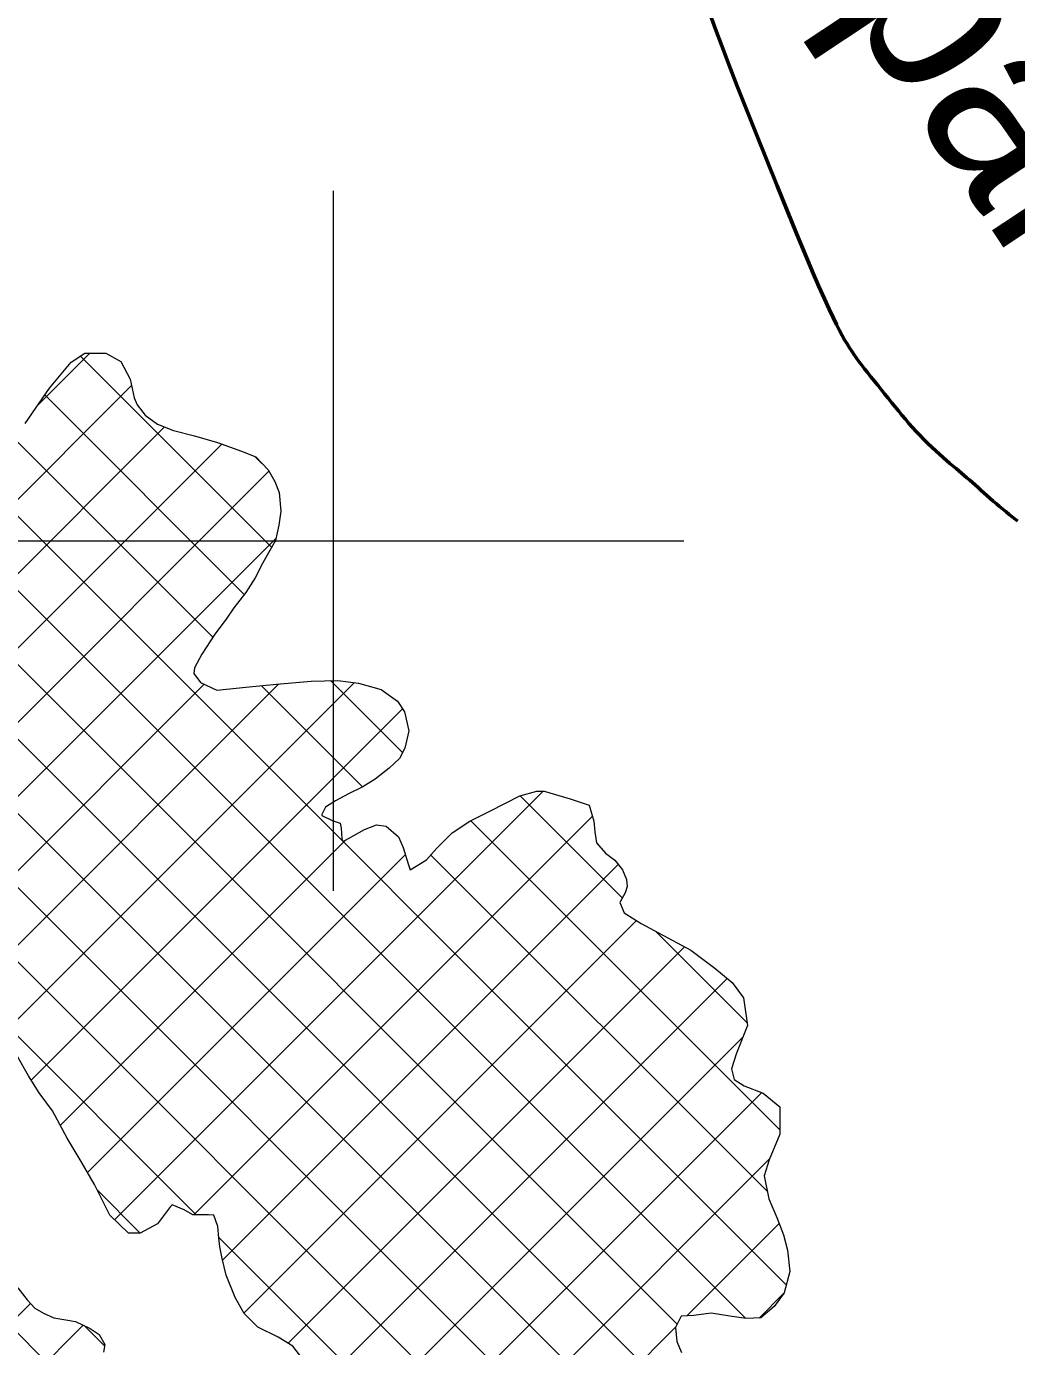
# Model space of a CAD drawing. Extents: x -1643653 to 4543381, y 1624270 to 13878484.
# Drawn here: x 699123 to 701950, y 8947699 to 8951469 of the extents above; entities that cross this region are included whole.
import ezdxf
from ezdxf.enums import TextEntityAlignment as Align

# ---------------------------------------------------------------- set-up
doc = ezdxf.new("R2010")
doc.units = 0
doc.header["$LTSCALE"] = 200
for name, color, linetype, lineweight in [('1', 7, 'Continuous', 13), ('2', 7, 'Continuous', 13), ('24', 7, 'Continuous', 25), ('27', 7, 'Continuous', 53), ('29', 7, 'Continuous', 13)]:
    doc.layers.add(name, color=color, linetype=linetype, lineweight=lineweight)
doc.layers.add('49', color=7, linetype='Continuous')

msp = doc.modelspace()

# ---------------------------------------------------------------- linework, layer by layer
at = {"layer": '1', "lineweight": 25}
msp.add_spline([(814781, 9009175.5), (814787.2, 9009173.4), (814796.9, 9009173.4), (814799.4, 9009172.4), (814805.1, 9009174.5), (814805.6, 9009176.5), (814811.7, 9009179.5), (814811.7, 9009179.5), (814801.5, 9009181), (814790.7, 9009181.5), (814784.1, 9009183.1), (814777.4, 9009185.1), (814778.4, 9009175.5)], degree=3, dxfattribs=at)
at = {"layer": '2'}
for p, q in [((700000, 8949000), (700000, 8951000)), ((699000, 8950000), (701000, 8950000))]:
    msp.add_line(p, q, dxfattribs=at)
at = {"layer": '24', "lineweight": 53}
for points in [[(701583.5, 8950407.2), (701573.5, 8950419.6), (701563.5, 8950432.1), (701553.6, 8950444.4), (701543.7, 8950456.7), (701534.2, 8950468.7), (701524.9, 8950480.3), (701516.1, 8950491.5), (701507.8, 8950502.2), (701500.1, 8950512.3), (701492.9, 8950522), (701486, 8950531.6), (701479.4, 8950541.3), (701472.8, 8950551.4), (701466.1, 8950562.2), (701459.3, 8950573.8), (701452.1, 8950586.6), (701444.4, 8950600.9), (701435.8, 8950617.5), (701426.1, 8950637.4), (701414.8, 8950661.5), (701401.5, 8950690.8), (701385.9, 8950726.3), (701367.7, 8950768.7), (701346.4, 8950819.2), (701321.9, 8950878.1), (701294.9, 8950943.8), (701266.2, 8951014.1), (701236.8, 8951086.9), (701207.5, 8951160.1), (701179.1, 8951231.5), (701152.6, 8951298.9), (701128.9, 8951360.2), (701108.5, 8951413.9), (701090.9, 8951461), (701075.3, 8951502.9)], [(701946.4, 8950061.9), (701938.1, 8950068.5), (701929.4, 8950075.4), (701920.4, 8950082.7), (701911.2, 8950090.2), (701901.9, 8950097.8), (701892.6, 8950105.7), (701883.4, 8950113.5), (701874.3, 8950121.4), (701865.5, 8950129.2), (701856.9, 8950137), (701848.4, 8950144.6), (701840.2, 8950152.2), (701832, 8950159.5), (701824.1, 8950166.6), (701816.3, 8950173.5), (701808.6, 8950180.1), (701800.9, 8950186.6), (701793.2, 8950193.1), (701785.4, 8950199.6), (701777.3, 8950206.3), (701768.9, 8950213.4), (701760, 8950220.9), (701750.6, 8950229), (701740.7, 8950237.8), (701730.2, 8950247.2), (701719.3, 8950257.2), (701708.2, 8950267.6), (701697, 8950278.3), (701685.8, 8950289.4), (701674.6, 8950300.8), (701663.7, 8950312.2), (701653.1, 8950323.8), (701642.8, 8950335.4), (701632.7, 8950347.1), (701622.8, 8950358.9), (701612.9, 8950370.8), (701603.2, 8950382.8), (701593.4, 8950395), (701583.5, 8950407.2)]]:
    msp.add_lwpolyline(points, dxfattribs=at)
at = {"layer": '27'}
for points in [[(701075.3, 8951502.9), (701090.9, 8951461), (701108.5, 8951413.9), (701128.9, 8951360.2), (701152.6, 8951298.9), (701179.1, 8951231.5), (701207.5, 8951160.1), (701236.8, 8951086.9), (701266.2, 8951014.1), (701294.9, 8950943.8), (701321.9, 8950878.1), (701346.4, 8950819.2), (701367.7, 8950768.7), (701385.9, 8950726.3), (701401.5, 8950690.8), (701414.8, 8950661.5), (701426.1, 8950637.4), (701435.8, 8950617.5), (701444.4, 8950600.9), (701452.1, 8950586.6), (701459.3, 8950573.8)], [(701321.9, 8950878.1), (701294.9, 8950943.8), (701266.2, 8951014.1), (701236.8, 8951086.9), (701207.5, 8951160.1), (701179.1, 8951231.5), (701152.6, 8951298.9), (701128.9, 8951360.2), (701108.5, 8951413.9), (701090.9, 8951461), (701075.3, 8951502.9)], [(701730.2, 8950247.2), (701719.3, 8950257.2), (701708.2, 8950267.6), (701697, 8950278.3), (701685.8, 8950289.4), (701674.6, 8950300.8), (701663.7, 8950312.2), (701653.1, 8950323.8), (701642.8, 8950335.4), (701632.7, 8950347.1), (701622.8, 8950358.9), (701612.9, 8950370.8), (701603.2, 8950382.8), (701593.4, 8950395), (701583.5, 8950407.2), (701573.5, 8950419.6), (701563.5, 8950432.1), (701553.6, 8950444.4), (701543.7, 8950456.7), (701534.2, 8950468.7), (701524.9, 8950480.3), (701516.1, 8950491.5), (701507.8, 8950502.2), (701500.1, 8950512.3), (701492.9, 8950522), (701486, 8950531.6), (701479.4, 8950541.3), (701472.8, 8950551.4), (701466.1, 8950562.2), (701459.3, 8950573.8), (701452.1, 8950586.6), (701444.4, 8950600.9), (701435.8, 8950617.5), (701426.1, 8950637.4), (701414.8, 8950661.5), (701401.5, 8950690.8), (701385.9, 8950726.3), (701367.7, 8950768.7), (701346.4, 8950819.2), (701321.9, 8950878.1)], [(701459.3, 8950573.8), (701466.1, 8950562.2), (701472.8, 8950551.4), (701479.4, 8950541.3), (701486, 8950531.6), (701492.9, 8950522), (701500.1, 8950512.3), (701507.8, 8950502.2), (701516.1, 8950491.5), (701524.9, 8950480.3), (701534.2, 8950468.7), (701543.7, 8950456.7), (701553.6, 8950444.4), (701563.5, 8950432.1), (701573.5, 8950419.6), (701583.5, 8950407.2), (701593.4, 8950395), (701603.2, 8950382.8), (701612.9, 8950370.8), (701622.8, 8950358.9), (701632.7, 8950347.1), (701642.8, 8950335.4), (701653.1, 8950323.8), (701663.7, 8950312.2), (701674.6, 8950300.8), (701685.8, 8950289.4), (701697, 8950278.3), (701708.2, 8950267.6), (701719.3, 8950257.2), (701730.2, 8950247.2), (701740.7, 8950237.8), (701750.6, 8950229), (701760, 8950220.9), (701768.9, 8950213.4), (701777.3, 8950206.3), (701785.4, 8950199.6), (701793.2, 8950193.1), (701800.9, 8950186.6), (701808.6, 8950180.1), (701816.3, 8950173.5)], [(701954.2, 8950055.7), (701946.4, 8950061.9), (701938.1, 8950068.5), (701929.4, 8950075.4), (701920.4, 8950082.7), (701911.2, 8950090.2), (701901.9, 8950097.8), (701892.6, 8950105.7), (701883.4, 8950113.5), (701874.3, 8950121.4), (701865.5, 8950129.2), (701856.9, 8950137), (701848.4, 8950144.6), (701840.2, 8950152.2), (701832, 8950159.5), (701824.1, 8950166.6), (701816.3, 8950173.5), (701808.6, 8950180.1), (701800.9, 8950186.6), (701793.2, 8950193.1), (701785.4, 8950199.6), (701777.3, 8950206.3), (701768.9, 8950213.4), (701760, 8950220.9), (701750.6, 8950229), (701740.7, 8950237.8), (701730.2, 8950247.2)], [(701816.3, 8950173.5), (701824.1, 8950166.6), (701832, 8950159.5), (701840.2, 8950152.2), (701848.4, 8950144.6), (701856.9, 8950137), (701865.5, 8950129.2), (701874.3, 8950121.4), (701883.4, 8950113.5), (701892.6, 8950105.7), (701901.9, 8950097.8), (701911.2, 8950090.2), (701920.4, 8950082.7), (701929.4, 8950075.4), (701938.1, 8950068.5), (701946.4, 8950061.9)]]:
    msp.add_lwpolyline(points, dxfattribs=at)
at = {"layer": '29'}
for p, q in [((701354.2, 8947177.3), (697148.2, 8951383.2)), ((700981, 8947762.6), (697370, 8951373.6)), ((701206, 8947113.4), (696960.5, 8951358.8)), ((701076.7, 8947030.4), (696867.6, 8951239.6)), ((700633.7, 8947261.3), (696893, 8951002)), ((699155.3, 8950387.6), (699303.9, 8950536.2)), ((699822.8, 8949981.5), (699276.8, 8950527.5)), ((698305.6, 8949325.8), (699423, 8950443.2)), ((699745, 8949847.1), (699175.4, 8950416.7)), ((698423.6, 8949231.6), (699517.5, 8950325.5)), ((699655.4, 8949724.6), (699087.9, 8950292)), ((698537.8, 8949133.7), (699680.5, 8950276.4)), ((699795.3, 8950221.1), (699776.2, 8950240.2)), ((698659.3, 8949043.1), (699815.1, 8950198.9)), ((701292.6, 8947875.2), (698998.7, 8950169.2)), ((701176.2, 8947779.5), (698893.1, 8950062.6)), ((698766, 8948937.6), (699835.1, 8950006.7)), ((700196.8, 8949395.2), (699991.5, 8949600.6)), ((698863.1, 8948822.6), (699630.7, 8949590.2)), ((698956.8, 8948704.3), (699843.7, 8949591.1)), ((699050.6, 8948585.9), (700059.6, 8949594.9)), ((700082.8, 8949297.1), (699793.7, 8949586.3)), ((699136.7, 8948459.8), (700196.8, 8949520)), ((699374.2, 8948061), (700598.4, 8949285.2)), ((700824.5, 8948979.8), (700532.5, 8949271.7)), ((699600.7, 8948075.3), (700739.1, 8949213.7)), ((701274.3, 8948317.8), (700391.3, 8949200.8)), ((699219.2, 8948330.2), (700034.9, 8949145.9)), ((699297.2, 8948196), (700204.9, 8949103.7)), ((699682.9, 8947945.4), (700812.9, 8949075.4)), ((701238.8, 8948141.2), (700277.5, 8949102.5)), ((699743.8, 8947794.2), (700864.9, 8948915.2)), ((701180.5, 8948623.7), (700920.4, 8948883.8)), ((699607.6, 8948075.3), (698873.6, 8948809.3)), ((699869.9, 8947708.1), (701002.4, 8948840.6)), ((699934.4, 8947560.5), (701123.7, 8948749.7)), ((700040.8, 8947454.7), (701168.7, 8948582.7)), ((699225.8, 8947608.6), (698408.2, 8948426.2)), ((700181.2, 8947383), (701222.6, 8948424.4)), ((700262.2, 8947251.9), (701244.1, 8948233.8)), ((699447.8, 8948023), (699324.6, 8948146.2)), ((701008.6, 8947786.2), (701272.3, 8948049.8)), ((700487.3, 8947195.6), (699671.6, 8948011.3)), ((701214.8, 8947780.2), (701284.7, 8947850.1)), ((698934.2, 8947621), (699134.6, 8947821.4)), ((699130, 8947604.6), (699285.2, 8947759.8)), ((699346, 8947700.5), (699288, 8947758.5)), ((700402, 8947179.5), (700976.4, 8947754))]:
    msp.add_line(p, q, dxfattribs=at)
for points in [[(699118.8, 8950335.1), (699189.1, 8950436.4), (699250.4, 8950509.8), (699289.8, 8950536.3), (699349.5, 8950536), (699392.6, 8950511.7), (699419.1, 8950462.1), (699430.3, 8950408.7), (699439.1, 8950388.3), (699461.8, 8950359.1), (699497.2, 8950333.5), (699542.9, 8950315.5), (699602.5, 8950300.1), (699668.5, 8950280.7), (699736.9, 8950256.3), (699777.5, 8950239.7), (699812.9, 8950202.7), (699831.8, 8950169.6), (699844.4, 8950137.8), (699849.2, 8950084.4), (699844, 8950045.1), (699833.7, 8950000.7), (699797.8, 8949937.3), (699776.1, 8949894.3), (699749.2, 8949852.5), (699714.8, 8949808.2), (699693.1, 8949776.5), (699661.1, 8949733.5), (699624.1, 8949676.5), (699602.3, 8949637.2), (699601, 8949620.7), (699619.9, 8949595.2), (699666.8, 8949573.4), (699749.4, 8949582), (699837, 8949590.5), (699936.1, 8949599), (700012.3, 8949601.2), (700070.7, 8949593.4), (700135.4, 8949575.3), (700182.2, 8949542.1), (700202.4, 8949511.6), (700214.9, 8949456.9), (700203.3, 8949407.4), (700187.9, 8949378.3), (700158.6, 8949350.5), (700119.1, 8949318.9), (700083.5, 8949297.4), (700042.7, 8949277.3), (700005.8, 8949257.1), (699976.5, 8949239.5), (699966.3, 8949217.9), (699966.3, 8949215.4), (699995.4, 8949201.3), (700018.3, 8949193.6), (700022, 8949179.6), (700023.2, 8949149.1), (700026.9, 8949141.5), (700088, 8949175.5), (700122.4, 8949189.3), (700150.3, 8949185.4), (700185.7, 8949154.8), (700198.3, 8949124.3), (700213.3, 8949077.2), (700218.3, 8949060.7), (700265.5, 8949088.4), (700294.8, 8949122.6), (700338.1, 8949165.6), (700389.1, 8949199.7), (700446.3, 8949227.4), (700531.6, 8949271.5), (700579.9, 8949285.2), (700601.5, 8949285.1), (700675.1, 8949263.2), (700729.6, 8949245.2), (700743.4, 8949199.5), (700745.8, 8949169), (700750.7, 8949137.2), (700776, 8949107.9), (700802.6, 8949087.5), (700825.3, 8949060.7), (700836.6, 8949032.7), (700837.8, 8949012.4), (700832.7, 8948994.7)], [(700832.7, 8948994.7), (700817.3, 8948966.8), (700829.9, 8948937.5), (700878, 8948906.8), (700927.4, 8948880), (701019.9, 8948831.3), (701088.3, 8948779), (701137.7, 8948738.2), (701170.5, 8948694.8), (701181.6, 8948616.1), (701150.8, 8948536.2), (701136.6, 8948491.8), (701144.1, 8948461.3), (701172, 8948443.4), (701226.5, 8948422.9), (701274.6, 8948383.3), (701274.3, 8948305.8), (701243.5, 8948232.3), (701229.3, 8948186.7), (701243, 8948120.6), (701265.7, 8948067.2), (701284.5, 8948017.6), (701295.8, 8947974.3), (701303.1, 8947913.3), (701286.4, 8947852.5), (701258.3, 8947813.2), (701220.1, 8947780.4), (701178.1, 8947779.3), (701131.2, 8947785.8), (701077.9, 8947793.7), (701028.3, 8947787.5), (700992.8, 8947785.1), (700976.1, 8947753.4), (700979.8, 8947712.8), (700993.6, 8947682.2)], [(699909.1, 8947666.4), (699883.8, 8947699.5), (699842, 8947725.1), (699783.8, 8947754.5), (699744.5, 8947792.8), (699719.3, 8947838.6), (699692.9, 8947902.2), (699681.7, 8947950.5), (699675.5, 8947983.6), (699671.8, 8948009), (699669.4, 8948042), (699658.1, 8948073.8), (699642.8, 8948075.1), (699631.4, 8948075.2), (699598.4, 8948075.3), (699573.1, 8948089.4), (699538.8, 8948103.5), (699533.7, 8948098.4), (699517.1, 8948075.6), (699496.7, 8948049.1), (699447.1, 8948022.6), (699414.1, 8948022.7), (699360.9, 8948073.8), (699316.9, 8948161.6), (699279, 8948227.7), (699238.7, 8948293.9), (699197.1, 8948371.6), (699159.2, 8948423.8), (699128.9, 8948472.2), (699097.4, 8948526.9)], [(699098.5, 8947866.6), (699125, 8947832.2), (699146.5, 8947808), (699171.8, 8947793.9), (699201, 8947781.1), (699235.3, 8947774.6), (699263.2, 8947770.7), (699305, 8947750.2), (699330.3, 8947733.6), (699346.7, 8947704.3), (699342.8, 8947682.7)]]:
    msp.add_lwpolyline(points, dxfattribs=at)

# ---------------------------------------------------------------- texts
at = {"layer": '49'}
msp.add_text('Rio Ipanema', height=500, rotation=303.53, dxfattribs=at).set_placement((701731.3, 8951111.3), align=Align.CENTER)

doc.saveas('drawing.dxf')
